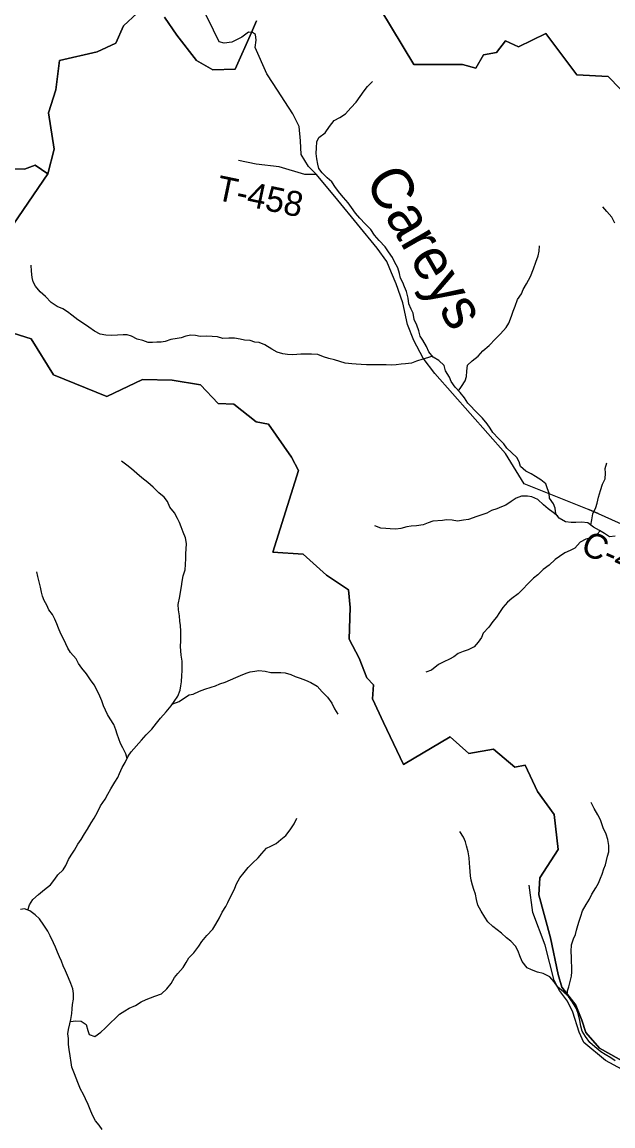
# Model space of a CAD drawing. Extents: x 1624196 to 2029251, y 146837 to 440034.
# Drawn here: x 1792078 to 1799187, y 265741 to 279025 of the extents above; entities that cross this region are included whole.
import ezdxf

# ---------------------------------------------------------------- set-up
doc = ezdxf.new("R2010")
doc.units = 0
for name, color, linetype in [('GM_X_County_Road', 7, 'Continuous'), ('GM_X_County_Road_Text', 7, 'Continuous'), ('GM_X_Minor_River', 7, 'Continuous'), ('GM_X_Minor_River_Text', 7, 'Continuous'), ('GM_X_Township', 7, 'Continuous'), ('GM_X_Township_Road', 7, 'Continuous'), ('GM_X_Township_Road_Text', 7, 'Continuous')]:
    doc.layers.add(name, color=color, linetype=linetype)

msp = doc.modelspace()

# ---------------------------------------------------------------- linework, layer by layer
at = {"layer": 'GM_X_County_Road'}
for points in [[(1795098, 278287), (1795022, 278404), (1794882, 278718), (1794894, 278807), (1794887, 278875), (1794852, 278899), (1794839, 278900), (1794802, 278902), (1794722, 278845), (1794600, 278782), (1794510, 278771), (1794451, 278788), (1794382, 278928), (1794293, 279108)], [(1795621, 277189), (1795621, 277189), (1795526, 277287), (1795434, 277432), (1795428, 277595), (1795412, 277770), (1795335, 277919), (1795098, 278286), (1795098, 278287)], [(1800121, 272608), (1798898, 273159), (1799009, 273112), (1798962, 273129), (1798120, 273469), (1797894, 273832), (1797046, 274795), (1796904, 274981), (1796793, 275194), (1796717, 275384), (1796658, 275645), (1796579, 275875), (1796524, 276007), (1796468, 276143), (1796350, 276305), (1795876, 276882), (1795621, 277189)]]:
    msp.add_lwpolyline(points, dxfattribs=at)
at = {"layer": 'GM_X_Minor_River'}
for points in [[(1798057, 273733), (1798029, 273784), (1797968, 273844), (1797910, 273899), (1797876, 273949), (1797812, 274014), (1797744, 274086), (1797709, 274139), (1797675, 274189), (1797617, 274258), (1797563, 274314), (1797440, 274439), (1797402, 274502), (1797350, 274566), (1797290, 274631), (1797240, 274698), (1797219, 274752), (1797173, 274826), (1797155, 274891), (1797094, 274953), (1797026, 274992), (1796972, 275058), (1796942, 275121), (1796899, 275195), (1796867, 275246), (1796851, 275308), (1796827, 275376), (1796796, 275447), (1796782, 275521), (1796760, 275571), (1796733, 275634), (1796723, 275704), (1796704, 275782), (1796678, 275837), (1796658, 275889), (1796632, 275945), (1796621, 275998), (1796597, 276068), (1796559, 276140), (1796534, 276191), (1796486, 276261), (1796448, 276320), (1796374, 276396), (1796319, 276461), (1796273, 276527), (1796207, 276596), (1796143, 276665), (1796090, 276725), (1796042, 276792), (1796000, 276848), (1795944, 276915), (1795902, 276965), (1795849, 277034), (1795803, 277102), (1795749, 277151), (1795689, 277211), (1795649, 277262), (1795636, 277316), (1795624, 277378), (1795617, 277444), (1795621, 277513), (1795626, 277585), (1795650, 277635), (1795723, 277693), (1795777, 277767), (1795834, 277839), (1795900, 277876), (1795969, 277920), (1796032, 277994), (1796096, 278060), (1796147, 278128), (1796192, 278198), (1796234, 278250), (1796295, 278311)], [(1799212, 276606), (1799172, 276679), (1799112, 276747), (1799065, 276800)], [(1797329, 274589), (1797365, 274641), (1797409, 274707), (1797426, 274759), (1797430, 274825), (1797438, 274895), (1797495, 274947), (1797564, 275003), (1797622, 275070), (1797697, 275134), (1797774, 275212), (1797836, 275274), (1797903, 275350), (1797936, 275402), (1797966, 275486), (1797985, 275546), (1798011, 275606), (1798038, 275688), (1798088, 275756), (1798107, 275808), (1798147, 275874), (1798194, 275964), (1798231, 276056), (1798259, 276136), (1798288, 276210), (1798300, 276266), (1798305, 276331)], [(1797017, 275003), (1796969, 274990), (1796899, 274970), (1796825, 274945), (1796764, 274921), (1796692, 274914), (1796640, 274910), (1796577, 274902), (1796525, 274896), (1796459, 274901), (1796409, 274901), (1796341, 274900), (1796286, 274900), (1796220, 274902), (1796158, 274903), (1796096, 274909), (1796044, 274913), (1795965, 274922), (1795901, 274942), (1795835, 274959), (1795767, 274977), (1795705, 274996), (1795635, 275026), (1795559, 275029), (1795486, 275029), (1795432, 275027), (1795382, 275026), (1795328, 275020), (1795270, 275024), (1795217, 275033), (1795147, 275051), (1795081, 275090), (1794997, 275142), (1794931, 275167), (1794877, 275173), (1794823, 275192), (1794753, 275198), (1794701, 275208), (1794633, 275219), (1794564, 275221), (1794492, 275218), (1794428, 275238), (1794364, 275243), (1794300, 275245), (1794221, 275243), (1794163, 275254), (1794109, 275256), (1794047, 275244), (1793992, 275225), (1793942, 275217), (1793868, 275203), (1793801, 275182), (1793751, 275174), (1793701, 275172), (1793647, 275169), (1793595, 275167), (1793530, 275191), (1793462, 275208), (1793394, 275246), (1793344, 275261), (1793294, 275261), (1793226, 275259), (1793156, 275254), (1793085, 275256), (1793017, 275269), (1792949, 275305), (1792879, 275354), (1792803, 275404), (1792749, 275441), (1792677, 275499), (1792624, 275538), (1792570, 275572), (1792499, 275603), (1792428, 275651), (1792358, 275722), (1792296, 275777), (1792240, 275847), (1792212, 275898), (1792199, 275952), (1792193, 276028), (1792188, 276100)], [(1792147, 268338), (1792165, 268401), (1792209, 268467), (1792274, 268525), (1792348, 268585), (1792419, 268643), (1792471, 268709), (1792509, 268761), (1792574, 268824), (1792604, 268876), (1792637, 268946), (1792667, 268998), (1792710, 269058), (1792750, 269130), (1792787, 269188), (1792827, 269256), (1792863, 269314), (1792908, 269388), (1792946, 269446), (1792985, 269516), (1793021, 269594), (1793078, 269674), (1793110, 269732), (1793145, 269798), (1793195, 269876), (1793228, 269932), (1793250, 269984), (1793281, 270054), (1793317, 270116), (1793356, 270190), (1793390, 270244), (1793515, 270384), (1793570, 270448), (1793638, 270515), (1793695, 270587), (1793743, 270647), (1793810, 270723), (1793870, 270795), (1793908, 270849), (1793953, 270911), (1793981, 270985), (1793988, 271037), (1793994, 271087), (1794001, 271163), (1794003, 271218), (1794003, 271268), (1794002, 271334), (1793990, 271406), (1793989, 271459), (1793985, 271509), (1793987, 271579), (1793988, 271645), (1793986, 271695), (1793983, 271762), (1793977, 271814), (1793971, 271878), (1793958, 271950), (1793956, 272017), (1793975, 272111), (1793985, 272165), (1793996, 272231), (1794004, 272291), (1794016, 272361), (1794039, 272434), (1794043, 272498), (1794048, 272570), (1794050, 272628), (1794053, 272680), (1794055, 272749), (1794044, 272819), (1794014, 272887), (1793990, 272952), (1793973, 273002), (1793947, 273052), (1793911, 273119), (1793856, 273189), (1793826, 273256), (1793788, 273306), (1793723, 273361), (1793657, 273427), (1793589, 273482), (1793518, 273541), (1793460, 273593), (1793396, 273648), (1793337, 273694), (1793273, 273739)], [(1798256, 273557), (1798205, 273587), (1798139, 273620), (1798077, 273675), (1798057, 273733)], [(1798920, 272972), (1798934, 273033), (1798946, 273107), (1798981, 273185), (1798997, 273237), (1799015, 273307), (1799038, 273386), (1799062, 273462), (1799093, 273530), (1799099, 273598), (1799094, 273652), (1799112, 273722)], [(1799213, 272839), (1799144, 272831), (1799085, 272871), (1799025, 272908), (1798955, 272945), (1798885, 272999), (1798811, 273008), (1798739, 273002), (1798685, 273002), (1798617, 273009), (1798541, 273053), (1798502, 273108), (1798492, 273176), (1798472, 273229), (1798425, 273297), (1798421, 273357), (1798400, 273408), (1798380, 273468), (1798318, 273516), (1798256, 273557)], [(1798523, 273078), (1798468, 273124), (1798406, 273169), (1798352, 273217), (1798285, 273278), (1798211, 273312), (1798159, 273321), (1798089, 273319), (1798022, 273294), (1797962, 273256), (1797898, 273210), (1797846, 273190), (1797791, 273169), (1797727, 273147), (1797671, 273115), (1797621, 273097), (1797549, 273076), (1797450, 273040), (1797388, 273029), (1797316, 273019), (1797252, 273029), (1797186, 273034), (1797136, 273028), (1797020, 273017), (1796965, 272999), (1796905, 272975), (1796823, 272962), (1796759, 272958), (1796709, 272951), (1796637, 272929), (1796575, 272921), (1796507, 272928), (1796455, 272932), (1796395, 272935), (1796323, 272961)], [(1799034, 272903), (1798999, 272862), (1798938, 272822), (1798862, 272803), (1798794, 272765), (1798729, 272693), (1798673, 272665), (1798609, 272636), (1798544, 272594), (1798494, 272558), (1798420, 272490), (1798349, 272437), (1798283, 272373), (1798232, 272331), (1798166, 272267), (1798099, 272195), (1798045, 272145), (1797972, 272088), (1797920, 272044), (1797864, 271980), (1797823, 271920), (1797785, 271864), (1797742, 271812), (1797694, 271744), (1797627, 271670), (1797605, 271620), (1797565, 271564), (1797518, 271507), (1797446, 271471), (1797386, 271451), (1797325, 271426), (1797271, 271388), (1797219, 271358), (1797153, 271326), (1797090, 271293), (1797004, 271227), (1796936, 271201)], [(1793341, 270162), (1793326, 270218), (1793292, 270289), (1793263, 270345), (1793241, 270400), (1793221, 270454), (1793204, 270506), (1793180, 270571), (1793138, 270641), (1793105, 270693), (1793083, 270744), (1793059, 270798), (1793038, 270856), (1793014, 270911), (1792980, 270979), (1792945, 271048), (1792901, 271110), (1792852, 271183), (1792796, 271249), (1792758, 271304), (1792727, 271362), (1792659, 271439), (1792629, 271489), (1792604, 271542), (1792574, 271612), (1792545, 271664), (1792515, 271733), (1792497, 271783), (1792472, 271839), (1792442, 271894), (1792400, 271952), (1792375, 272007), (1792345, 272063), (1792323, 272115), (1792310, 272166), (1792300, 272224), (1792284, 272290), (1792267, 272352), (1792255, 272409)], [(1793890, 270822), (1793967, 270847), (1794019, 270884), (1794087, 270928), (1794137, 270938), (1794214, 270971), (1794278, 270997), (1794352, 271019), (1794406, 271036), (1794458, 271062), (1794521, 271082), (1794585, 271108), (1794651, 271137), (1794707, 271161), (1794774, 271189), (1794824, 271206), (1794878, 271214), (1794928, 271220), (1795004, 271213), (1795072, 271197), (1795138, 271198), (1795190, 271198), (1795242, 271194), (1795312, 271173), (1795364, 271151), (1795422, 271128), (1795486, 271104), (1795554, 271079), (1795627, 271033), (1795689, 270964), (1795753, 270902), (1795806, 270829), (1795838, 270761), (1795879, 270696)], [(1798638, 267310), (1798642, 267365), (1798656, 267415), (1798673, 267480), (1798687, 267544), (1798694, 267594), (1798694, 267656), (1798690, 267718), (1798687, 267770), (1798685, 267841), (1798688, 267919), (1798714, 267993), (1798735, 268043), (1798749, 268097), (1798765, 268151), (1798782, 268205), (1798800, 268265), (1798821, 268330), (1798867, 268407), (1798904, 268471), (1798934, 268529), (1798983, 268607), (1799013, 268663), (1799039, 268721), (1799058, 268772), (1799078, 268834), (1799097, 268884), (1799111, 268936), (1799123, 268986), (1799136, 269040), (1799138, 269116), (1799127, 269187), (1799105, 269253), (1799071, 269327), (1799036, 269424), (1799004, 269484), (1798963, 269559), (1798927, 269633)], [(1792660, 266998), (1792726, 267005), (1792790, 267003), (1792848, 266960), (1792868, 266890), (1792885, 266840), (1792955, 266817), (1793026, 266869), (1793076, 266917), (1793146, 266984), (1793197, 267032), (1793251, 267084), (1793315, 267124), (1793366, 267156), (1793442, 267191), (1793512, 267233), (1793569, 267261), (1793621, 267283), (1793677, 267304), (1793755, 267330), (1793818, 267390), (1793872, 267454), (1793913, 267526), (1793951, 267577), (1794014, 267647), (1794054, 267709), (1794086, 267765), (1794145, 267825), (1794203, 267903), (1794242, 267959), (1794302, 268031), (1794373, 268109), (1794409, 268169), (1794454, 268247), (1794484, 268315), (1794529, 268381), (1794553, 268431), (1794586, 268497), (1794612, 268549), (1794636, 268601), (1794657, 268653), (1794699, 268725), (1794750, 268791), (1794798, 268851), (1794851, 268904), (1794919, 268968), (1794961, 269020), (1795020, 269082), (1795070, 269106), (1795134, 269141), (1795191, 269187), (1795253, 269237), (1795304, 269305), (1795352, 269375), (1795385, 269445)], [(1797389, 269216), (1797347, 269286)], [(1799213, 266525), (1799161, 266559), (1799092, 266602), (1799040, 266634), (1798968, 266693), (1798908, 266746), (1798857, 266818), (1798819, 266883), (1798799, 266943), (1798790, 267011), (1798768, 267092), (1798745, 267156), (1798701, 267230), (1798652, 267297), (1798594, 267354), (1798526, 267410), (1798479, 267473), (1798429, 267535), (1798349, 267576), (1798281, 267592), (1798209, 267621), (1798155, 267645), (1798094, 267720), (1798068, 267788), (1798047, 267845), (1798015, 267905), (1797957, 267964), (1797906, 268004), (1797848, 268061), (1797796, 268099), (1797744, 268140), (1797681, 268196), (1797647, 268253), (1797601, 268325), (1797562, 268398), (1797544, 268464), (1797533, 268530), (1797515, 268585), (1797499, 268639), (1797482, 268699), (1797474, 268749), (1797470, 268804), (1797467, 268854), (1797461, 268904), (1797457, 268966), (1797444, 269039), (1797426, 269111), (1797413, 269161), (1797389, 269216)], [(1793042, 265697), (1793004, 265749), (1792962, 265802), (1792927, 265870), (1792895, 265938), (1792872, 265997), (1792840, 266065), (1792818, 266118), (1792779, 266182), (1792747, 266264), (1792730, 266317), (1792708, 266369), (1792678, 266448), (1792667, 266504), (1792655, 266586), (1792646, 266660), (1792638, 266721), (1792635, 266791), (1792629, 266851), (1792635, 266903), (1792654, 266971), (1792666, 267022), (1792675, 267092), (1792679, 267150), (1792685, 267204), (1792698, 267268), (1792696, 267334), (1792689, 267389), (1792663, 267453), (1792637, 267524), (1792602, 267606), (1792574, 267666), (1792553, 267723), (1792527, 267777), (1792503, 267831), (1792478, 267892), (1792454, 267944), (1792417, 268029), (1792387, 268083), (1792341, 268158), (1792286, 268232), (1792236, 268283), (1792172, 268329), (1792108, 268352), (1792058, 268346)]]:
    msp.add_lwpolyline(points, dxfattribs=at)
at = {"layer": 'GM_X_Township'}
for points in [[(1799274, 278220), (1799131, 278370), (1798753, 278389), (1798378, 278888), (1798049, 278726), (1797895, 278801), (1797785, 278657), (1797631, 278632), (1797539, 278470), (1797379, 278514), (1796792, 278516), (1796255, 279408)], [(1796255, 279408), (1796792, 278516), (1797379, 278514), (1797539, 278470), (1797631, 278632), (1797785, 278657), (1797895, 278801), (1798049, 278726), (1798378, 278888), (1798753, 278389), (1799131, 278370), (1799274, 278220)], [(1791856, 276415), (1792389, 277200), (1792465, 277495), (1792397, 277934), (1792485, 278209), (1792528, 278564), (1792983, 278665), (1793205, 278770), (1793297, 278978), (1793461, 279132)], [(1793461, 279132), (1793297, 278978), (1793205, 278770), (1792983, 278665), (1792528, 278564), (1792485, 278209), (1792397, 277934), (1792465, 277495), (1792389, 277200), (1792235, 277304), (1792108, 277253), (1791975, 277258)], [(1794900, 279039), (1794839, 278900), (1794642, 278458), (1794371, 278452), (1794177, 278562), (1793941, 278869), (1793792, 279085)], [(1793792, 279085), (1793941, 278869), (1794177, 278562), (1794371, 278452), (1794642, 278458), (1794839, 278900), (1794900, 279039)], [(1791975, 277258), (1792108, 277253), (1792235, 277304), (1792389, 277200), (1791856, 276415)], [(1791819, 275329), (1792188, 275214), (1792457, 274780), (1793096, 274520), (1793526, 274724), (1793883, 274715), (1794224, 274660), (1794437, 274434), (1794624, 274428), (1794895, 274213), (1795044, 274186), (1795320, 273788), (1795402, 273628), (1795093, 272646), (1795459, 272623), (1795740, 272369), (1796006, 272194), (1796026, 271978), (1796015, 271597), (1796135, 271371), (1796226, 271132), (1796305, 271051), (1796296, 270882), (1796425, 270594), (1796668, 270091), (1797229, 270422), (1797455, 270224), (1797749, 270275), (1798007, 270060), (1798131, 270083), (1798278, 269765), (1798479, 269488), (1798527, 269069), (1798308, 268726), (1798294, 268520), (1798437, 268003), (1798530, 267565), (1798571, 267410), (1798741, 267195), (1798815, 267012), (1798863, 266866), (1799025, 266678), (1799362, 266488)], [(1799362, 266488), (1799025, 266678), (1798863, 266866), (1798815, 267012), (1798741, 267195), (1798571, 267410), (1798530, 267565), (1798437, 268003), (1798294, 268520), (1798308, 268726), (1798527, 269069), (1798479, 269488), (1798278, 269765), (1798131, 270083), (1798007, 270060), (1797749, 270275), (1797455, 270224), (1797229, 270422), (1796668, 270091), (1796425, 270594), (1796296, 270882), (1796305, 271051), (1796226, 271132), (1796135, 271371), (1796015, 271597), (1796026, 271978), (1796006, 272194), (1795740, 272369), (1795459, 272623), (1795093, 272646), (1795402, 273628), (1795320, 273788), (1795044, 274186), (1794895, 274213), (1794624, 274428), (1794437, 274434), (1794224, 274660), (1793883, 274715), (1793526, 274724), (1793096, 274520), (1792457, 274780), (1792188, 275214), (1791819, 275329)]]:
    msp.add_lwpolyline(points, dxfattribs=at)
at = {"layer": 'GM_X_Township_Road'}
for points in [[(1795621, 277189), (1795480, 277192), (1795172, 277281), (1794896, 277316), (1794682, 277358)], [(1799786, 265844), (1799778, 265885), (1799766, 266019), (1799708, 266090), (1799633, 266168), (1799523, 266285), (1799447, 266341), (1799099, 266528), (1798839, 266744), (1798782, 266869), (1798705, 267109), (1798640, 267243), (1798546, 267369), (1798481, 267491), (1798370, 267915), (1798222, 268311), (1798178, 268639)]]:
    msp.add_lwpolyline(points, dxfattribs=at)

# ---------------------------------------------------------------- texts
at = {"layer": 'GM_X_County_Road_Text'}
msp.add_text('C-49', height=300, rotation=336.0372, dxfattribs=at).set_placement((1798783, 272641))
at = {"layer": 'GM_X_Minor_River_Text'}
msp.add_text('Careys', height=500, rotation=299.9999, dxfattribs=at).set_placement((1796193, 277116))
at = {"layer": 'GM_X_Township_Road_Text'}
msp.add_text('T-458', height=300, rotation=348.1401, dxfattribs=at).set_placement((1794397, 276889))

doc.saveas('drawing.dxf')
